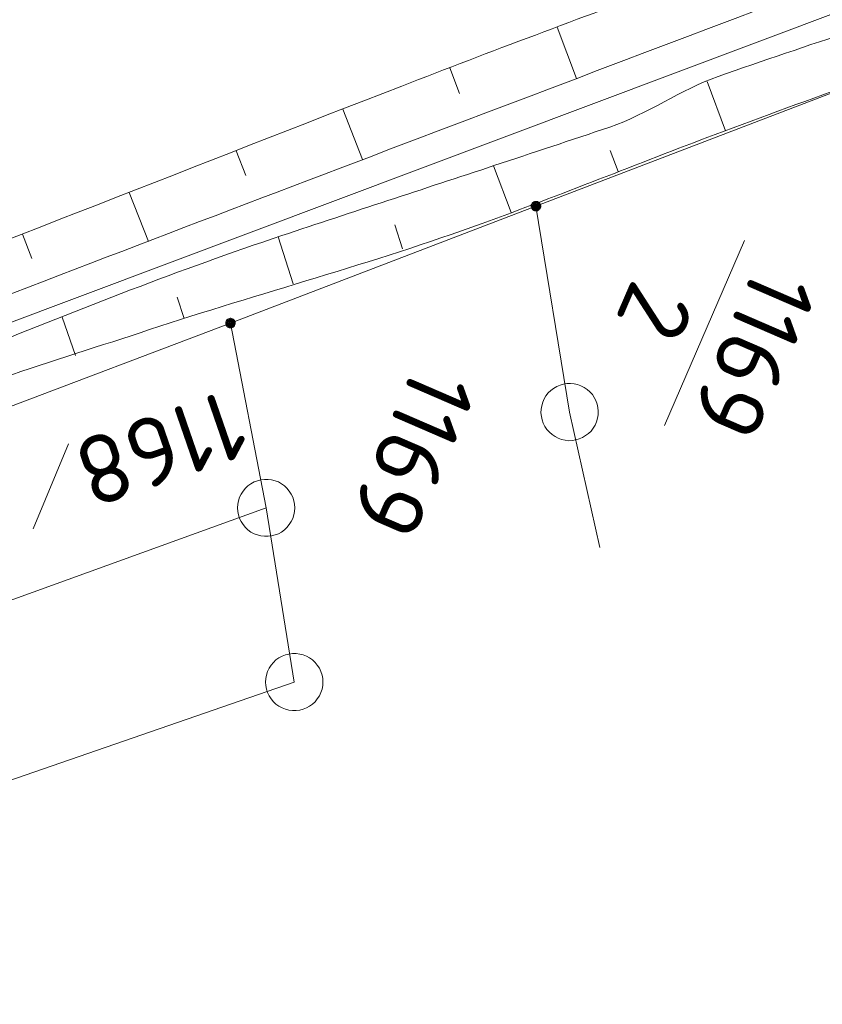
# Model space of a CAD drawing. Header units: metres. Extents: x 3425540 to 3446143, y 5432760 to 5444637.
# Tile 466 of 656: x 3436878 to 3436899, y 5443388 to 5443414. Entities that reach past the tile are written whole.
import ezdxf
from ezdxf.enums import TextEntityAlignment as Align

# ---------------------------------------------------------------- set-up
doc = ezdxf.new("R2010")
doc.units = ezdxf.units.M
doc.layers.add('B_Böschung', color=9, linetype='Continuous', lineweight=18)
doc.layers.add('B_Flurgrenzen', color=9, linetype='Continuous', lineweight=18)
doc.styles.get("Standard").update_dxf_attribs({"font": 'isocpeur.ttf'})

msp = doc.modelspace()

# ---------------------------------------------------------------- linework, layer by layer
at = {"layer": 'B_Böschung'}
for p, q in [((3436892.321, 5443413.742), (3436892.829, 5443412.4)), ((3436889.516, 5443412.68), (3436889.77, 5443412.008)), ((3436896.724, 5443411.035), (3436896.248, 5443412.319)), ((3436886.716, 5443411.602), (3436887.232, 5443410.277)), ((3436883.921, 5443410.512), (3436884.175, 5443409.86)), ((3436893.921, 5443409.968), (3436893.712, 5443410.516)), ((3436891.118, 5443408.897), (3436890.66, 5443410.117)), ((3436881.126, 5443409.422), (3436881.628, 5443408.134)), ((3436888.275, 5443407.943), (3436888.075, 5443408.572)), ((3436878.332, 5443408.33), (3436878.58, 5443407.695)), ((3436885.417, 5443407.031), (3436885.026, 5443408.257)), ((3436882.559, 5443406.119), (3436882.379, 5443406.68)), ((3436879.717, 5443405.158), (3436879.369, 5443406.16))]:
    msp.add_line(p, q, dxfattribs=at)
for points, knots in [([(3436811.409, 5443426.081), (3436812.093, 5443425.373), (3436812.776, 5443424.665), (3436813.46, 5443423.956), (3436815.188, 5443422.165), (3436816.875, 5443420.334), (3436818.592, 5443418.533), (3436819.363, 5443417.724), (3436820.352, 5443417.143), (3436821.092, 5443416.295), (3436821.86, 5443415.415), (3436822.482, 5443414.435), (3436823.111, 5443413.455), (3436824.113, 5443411.894), (3436825.134, 5443410.356), (3436826.013, 5443408.722), (3436827.188, 5443406.538), (3436828.23, 5443404.296), (3436829.284, 5443402.057), (3436829.978, 5443400.583), (3436830.556, 5443399.061), (3436831.24, 5443397.576), (3436831.629, 5443396.731), (3436832.143, 5443395.987), (3436832.754, 5443395.242), (3436833.269, 5443394.614), (3436833.873, 5443394.154), (3436834.646, 5443393.853), (3436835.589, 5443393.486), (3436836.544, 5443393.336), (3436837.485, 5443393.475), (3436838.974, 5443393.696), (3436840.456, 5443394.038), (3436841.95, 5443394.241), (3436843.376, 5443394.436), (3436844.809, 5443394.625), (3436846.239, 5443394.809), (3436847.077, 5443394.917), (3436847.925, 5443394.927), (3436848.763, 5443395.062), (3436850.191, 5443395.293), (3436851.458, 5443396.081), (3436852.737, 5443396.765), (3436855.167, 5443398.066), (3436857.239, 5443399.97), (3436859.778, 5443400.997), (3436863.952, 5443402.686), (3436868.138, 5443404.343), (3436872.331, 5443405.982), (3436877.639, 5443408.058), (3436882.943, 5443410.14), (3436888.256, 5443412.203), (3436890.582, 5443413.107), (3436892.922, 5443413.974), (3436895.258, 5443414.853), (3436896.988, 5443415.504), (3436898.824, 5443415.885), (3436900.494, 5443416.683), (3436902.584, 5443417.683), (3436904.618, 5443418.781), (3436906.676, 5443419.839), (3436908.424, 5443420.738), (3436910.157, 5443421.66), (3436911.912, 5443422.552), (3436913.455, 5443423.337), (3436915.149, 5443423.782), (3436916.832, 5443424.193), (3436918.73, 5443424.657), (3436920.667, 5443424.903), (3436922.573, 5443425.329), (3436924.809, 5443425.829), (3436927.012, 5443426.372), (3436929.176, 5443427.212), (3436930.896, 5443427.88), (3436932.304, 5443429.037), (3436933.718, 5443430.241), (3436935.406, 5443431.678), (3436937.158, 5443433.04), (3436938.26, 5443434.911), (3436938.954, 5443436.089), (3436939.648, 5443437.267), (3436940.342, 5443438.445)], [0, 0, 0, 0, 0.018751, 0.018751, 0.018751, 0.066154, 0.066154, 0.066154, 0.087458, 0.087458, 0.087458, 0.109581, 0.109581, 0.109581, 0.144829, 0.144829, 0.144829, 0.191967, 0.191967, 0.191967, 0.223009, 0.223009, 0.223009, 0.240672, 0.240672, 0.240672, 0.255574, 0.255574, 0.255574, 0.273758, 0.273758, 0.273758, 0.30252, 0.30252, 0.30252, 0.329988, 0.329988, 0.329988, 0.346093, 0.346093, 0.346093, 0.373543, 0.373543, 0.373543, 0.4257, 0.4257, 0.4257, 0.511453, 0.511453, 0.511453, 0.620001, 0.620001, 0.620001, 0.667534, 0.667534, 0.667534, 0.702749, 0.702749, 0.702749, 0.746818, 0.746818, 0.746818, 0.784258, 0.784258, 0.784258, 0.817187, 0.817187, 0.817187, 0.854343, 0.854343, 0.854343, 0.897937, 0.897937, 0.897937, 0.932598, 0.932598, 0.932598, 0.973958, 0.973958, 0.973958, 1, 1, 1, 1]), ([(3436810.916, 5443424.825), (3436812.577, 5443423.08), (3436814.239, 5443421.334), (3436815.9, 5443419.588), (3436817.755, 5443417.639), (3436819.346, 5443415.466), (3436821.009, 5443413.34), (3436823.14, 5443410.616), (3436825.541, 5443408.005), (3436826.876, 5443404.821), (3436827.464, 5443403.418), (3436828.007, 5443402.001), (3436828.579, 5443400.593), (3436828.956, 5443399.667), (3436829.333, 5443398.741), (3436829.715, 5443397.816), (3436830.121, 5443396.832), (3436830.699, 5443395.944), (3436831.292, 5443395.04), (3436831.789, 5443394.282), (3436832.368, 5443393.669), (3436833.121, 5443393.083), (3436833.955, 5443392.435), (3436834.857, 5443391.992), (3436835.834, 5443391.884), (3436837.146, 5443391.74), (3436838.513, 5443391.873), (3436839.808, 5443392.137), (3436841.504, 5443392.484), (3436843.152, 5443393.16), (3436844.854, 5443393.462), (3436846.112, 5443393.686), (3436847.433, 5443393.481), (3436848.702, 5443393.714), (3436849.99, 5443393.951), (3436851.256, 5443394.318), (3436852.407, 5443394.979), (3436853.919, 5443395.848), (3436855.223, 5443396.943), (3436856.696, 5443397.819), (3436857.731, 5443398.435), (3436858.734, 5443399.128), (3436859.85, 5443399.586), (3436868.457, 5443403.123), (3436877.129, 5443406.435), (3436885.815, 5443409.74), (3436890.25, 5443411.428), (3436894.691, 5443413.1), (3436899.126, 5443414.788), (3436902.25, 5443415.978), (3436905.412, 5443417.07), (3436908.445, 5443418.493), (3436909.529, 5443419.002), (3436910.551, 5443419.624), (3436911.599, 5443420.197), (3436912.846, 5443420.879), (3436914.061, 5443421.603), (3436915.321, 5443422.28), (3436916.176, 5443422.74), (3436917.143, 5443422.935), (3436918.096, 5443423.1), (3436919.491, 5443423.342), (3436920.927, 5443423.187), (3436922.323, 5443423.416), (3436924.056, 5443423.701), (3436925.766, 5443424.063), (3436927.418, 5443424.74), (3436928.87, 5443425.336), (3436930.185, 5443426.084), (3436931.519, 5443426.886), (3436932.643, 5443427.563), (3436933.724, 5443428.248), (3436934.736, 5443429.094), (3436936.022, 5443430.17), (3436937.193, 5443431.36), (3436938.079, 5443432.755), (3436939.215, 5443434.543), (3436940.35, 5443436.331), (3436941.486, 5443438.119)], [0, 0, 0, 0, 0.045184, 0.045184, 0.045184, 0.095626, 0.095626, 0.095626, 0.160273, 0.160273, 0.160273, 0.188761, 0.188761, 0.188761, 0.207513, 0.207513, 0.207513, 0.227466, 0.227466, 0.227466, 0.244207, 0.244207, 0.244207, 0.262745, 0.262745, 0.262745, 0.287633, 0.287633, 0.287633, 0.320239, 0.320239, 0.320239, 0.344339, 0.344339, 0.344339, 0.368808, 0.368808, 0.368808, 0.400957, 0.400957, 0.400957, 0.423552, 0.423552, 0.423552, 0.597797, 0.597797, 0.597797, 0.68677, 0.68677, 0.68677, 0.749447, 0.749447, 0.749447, 0.771852, 0.771852, 0.771852, 0.798509, 0.798509, 0.798509, 0.816594, 0.816594, 0.816594, 0.843086, 0.843086, 0.843086, 0.875986, 0.875986, 0.875986, 0.904914, 0.904914, 0.904914, 0.9293, 0.9293, 0.9293, 0.960285, 0.960285, 0.960285, 1, 1, 1, 1]), ([(3436810.018, 5443423.047), (3436812.121, 5443420.628), (3436814.224, 5443418.209), (3436816.327, 5443415.79), (3436817.644, 5443414.276), (3436818.902, 5443412.709), (3436820.049, 5443411.057), (3436821.648, 5443408.756), (3436823.137, 5443406.391), (3436824.588, 5443403.998), (3436825.835, 5443401.94), (3436827.078, 5443399.881), (3436828.31, 5443397.814), (3436829.247, 5443396.243), (3436830.158, 5443394.658), (3436831.086, 5443393.081), (3436831.533, 5443392.322), (3436831.994, 5443391.587), (3436832.536, 5443390.872), (3436832.87, 5443390.432), (3436833.362, 5443390.182), (3436833.861, 5443389.926), (3436834.435, 5443389.632), (3436835.012, 5443389.423), (3436835.627, 5443389.295), (3436836.372, 5443389.14), (3436837.167, 5443389.051), (3436837.898, 5443389.232), (3436839.451, 5443389.618), (3436840.937, 5443390.312), (3436842.503, 5443390.683), (3436843.659, 5443390.957), (3436844.816, 5443391.229), (3436845.973, 5443391.503), (3436846.941, 5443391.733), (3436847.924, 5443391.896), (3436848.875, 5443392.198), (3436850.298, 5443392.65), (3436851.606, 5443393.381), (3436852.975, 5443393.964), (3436854.607, 5443394.659), (3436856.24, 5443395.352), (3436857.871, 5443396.049), (3436860.989, 5443397.381), (3436864.096, 5443398.738), (3436867.207, 5443400.087), (3436869.495, 5443401.08), (3436871.708, 5443402.236), (3436874.02, 5443403.18), (3436876.516, 5443404.2), (3436879.095, 5443404.987), (3436881.653, 5443405.83), (3436884.546, 5443406.784), (3436887.495, 5443407.567), (3436890.358, 5443408.607), (3436892.404, 5443409.351), (3436894.423, 5443410.168), (3436896.459, 5443410.937), (3436898.954, 5443411.88), (3436901.48, 5443412.739), (3436903.966, 5443413.714), (3436905.85, 5443414.453), (3436907.604, 5443415.475), (3436909.391, 5443416.427), (3436910.415, 5443416.973), (3436911.424, 5443417.539), (3436912.419, 5443418.131), (3436913.143, 5443418.562), (3436913.78, 5443419.117), (3436914.494, 5443419.575), (3436915.37, 5443420.138), (3436916.256, 5443420.706), (3436917.269, 5443420.963), (3436918.457, 5443421.265), (3436919.659, 5443421.39), (3436920.865, 5443421.531), (3436922.356, 5443421.705), (3436923.86, 5443421.738), (3436925.344, 5443421.973), (3436926.064, 5443422.087), (3436926.764, 5443422.291), (3436927.471, 5443422.474), (3436929.033, 5443422.879), (3436930.575, 5443423.281), (3436932.076, 5443423.926), (3436933.382, 5443424.488), (3436934.445, 5443425.421), (3436935.482, 5443426.387), (3436936.263, 5443427.115), (3436936.983, 5443427.862), (3436937.69, 5443428.658), (3436938.543, 5443429.619), (3436939.554, 5443430.504), (3436940.024, 5443431.689), (3436940.508, 5443432.909), (3436940.991, 5443434.129), (3436941.475, 5443435.349)], [0, 0, 0, 0, 0.05966, 0.05966, 0.05966, 0.097017, 0.097017, 0.097017, 0.149086, 0.149086, 0.149086, 0.193866, 0.193866, 0.193866, 0.227909, 0.227909, 0.227909, 0.244303, 0.244303, 0.244303, 0.254404, 0.254404, 0.254404, 0.266039, 0.266039, 0.266039, 0.280134, 0.280134, 0.280134, 0.31009, 0.31009, 0.31009, 0.332211, 0.332211, 0.332211, 0.350725, 0.350725, 0.350725, 0.378422, 0.378422, 0.378422, 0.411438, 0.411438, 0.411438, 0.474547, 0.474547, 0.474547, 0.520968, 0.520968, 0.520968, 0.571098, 0.571098, 0.571098, 0.627788, 0.627788, 0.627788, 0.668307, 0.668307, 0.668307, 0.717966, 0.717966, 0.717966, 0.755599, 0.755599, 0.755599, 0.777156, 0.777156, 0.777156, 0.79284, 0.79284, 0.79284, 0.81209, 0.81209, 0.81209, 0.834678, 0.834678, 0.834678, 0.862601, 0.862601, 0.862601, 0.876159, 0.876159, 0.876159, 0.906116, 0.906116, 0.906116, 0.932187, 0.932187, 0.932187, 0.951839, 0.951839, 0.951839, 0.975573, 0.975573, 0.975573, 1, 1, 1, 1]), ([(3436810.472, 5443424.084), (3436812.238, 5443422.017), (3436814.003, 5443419.949), (3436815.769, 5443417.881), (3436817.706, 5443415.613), (3436819.444, 5443413.184), (3436821.257, 5443410.814), (3436822.574, 5443409.093), (3436823.901, 5443407.386), (3436825.105, 5443405.576), (3436825.801, 5443404.53), (3436826.354, 5443403.406), (3436826.935, 5443402.294), (3436827.48, 5443401.251), (3436828, 5443400.197), (3436828.512, 5443399.139), (3436828.976, 5443398.18), (3436829.239, 5443397.138), (3436829.71, 5443396.173), (3436830.19, 5443395.191), (3436830.861, 5443394.337), (3436831.603, 5443393.523), (3436832.173, 5443392.898), (3436832.783, 5443392.362), (3436833.432, 5443391.819), (3436834.163, 5443391.207), (3436834.842, 5443390.658), (3436835.766, 5443390.241), (3436836.289, 5443390.005), (3436836.816, 5443389.972), (3436837.343, 5443389.989), (3436837.932, 5443390.008), (3436838.524, 5443390.051), (3436839.11, 5443390.241), (3436840.002, 5443390.531), (3436840.776, 5443390.952), (3436841.633, 5443391.251), (3436842.401, 5443391.519), (3436843.174, 5443391.767), (3436843.967, 5443391.945), (3436844.542, 5443392.074), (3436845.156, 5443391.888), (3436845.733, 5443392.008), (3436846.698, 5443392.209), (3436847.643, 5443392.478), (3436848.572, 5443392.828), (3436849.854, 5443393.312), (3436851.117, 5443393.792), (3436852.334, 5443394.406), (3436853.429, 5443394.959), (3436854.46, 5443395.622), (3436855.552, 5443396.174), (3436856.945, 5443396.879), (3436858.335, 5443397.594), (3436859.778, 5443398.193), (3436862.16, 5443399.183), (3436864.585, 5443400.056), (3436866.97, 5443401.033), (3436870.406, 5443402.441), (3436873.808, 5443403.931), (3436877.252, 5443405.324), (3436879.85, 5443406.375), (3436882.46, 5443407.402), (3436885.118, 5443408.29), (3436886.966, 5443408.907), (3436888.819, 5443409.508), (3436890.669, 5443410.12), (3436891.679, 5443410.454), (3436892.689, 5443410.79), (3436893.697, 5443411.13), (3436894.686, 5443411.464), (3436895.551, 5443412.109), (3436896.536, 5443412.455), (3436897.709, 5443412.867), (3436898.889, 5443413.262), (3436900.069, 5443413.654), (3436900.971, 5443413.954), (3436901.881, 5443414.23), (3436902.781, 5443414.537), (3436904.079, 5443414.98), (3436905.31, 5443415.586), (3436906.551, 5443416.175), (3436907.99, 5443416.859), (3436909.403, 5443417.583), (3436910.778, 5443418.384), (3436911.762, 5443418.957), (3436912.648, 5443419.675), (3436913.616, 5443420.277), (3436914.145, 5443420.606), (3436914.679, 5443420.908), (3436915.257, 5443421.161), (3436916.273, 5443421.606), (3436917.33, 5443421.877), (3436918.411, 5443422.044), (3436919.625, 5443422.232), (3436920.857, 5443422.236), (3436922.069, 5443422.423), (3436923.479, 5443422.641), (3436924.875, 5443422.92), (3436926.271, 5443423.239), (3436927.767, 5443423.582), (3436929.211, 5443424.037), (3436930.624, 5443424.69), (3436932.051, 5443425.35), (3436933.281, 5443426.256), (3436934.472, 5443427.278), (3436935.595, 5443428.242), (3436936.717, 5443429.183), (3436937.563, 5443430.37), (3436938.762, 5443432.053), (3436939.96, 5443433.736), (3436941.159, 5443435.419)], [0, 0, 0, 0, 0.051118, 0.051118, 0.051118, 0.107191, 0.107191, 0.107191, 0.147922, 0.147922, 0.147922, 0.17147, 0.17147, 0.17147, 0.193575, 0.193575, 0.193575, 0.213621, 0.213621, 0.213621, 0.23403, 0.23403, 0.23403, 0.249695, 0.249695, 0.249695, 0.267351, 0.267351, 0.267351, 0.277359, 0.277359, 0.277359, 0.288545, 0.288545, 0.288545, 0.305575, 0.305575, 0.305575, 0.320835, 0.320835, 0.320835, 0.331909, 0.331909, 0.331909, 0.350428, 0.350428, 0.350428, 0.375993, 0.375993, 0.375993, 0.399003, 0.399003, 0.399003, 0.428354, 0.428354, 0.428354, 0.476811, 0.476811, 0.476811, 0.546632, 0.546632, 0.546632, 0.599315, 0.599315, 0.599315, 0.635943, 0.635943, 0.635943, 0.655947, 0.655947, 0.655947, 0.67558, 0.67558, 0.67558, 0.698961, 0.698961, 0.698961, 0.716835, 0.716835, 0.716835, 0.742594, 0.742594, 0.742594, 0.772483, 0.772483, 0.772483, 0.793862, 0.793862, 0.793862, 0.805543, 0.805543, 0.805543, 0.826068, 0.826068, 0.826068, 0.849115, 0.849115, 0.849115, 0.87594, 0.87594, 0.87594, 0.904694, 0.904694, 0.904694, 0.933756, 0.933756, 0.933756, 0.961154, 0.961154, 0.961154, 1, 1, 1, 1])]:
    msp.add_open_spline(points, degree=3, knots=knots, dxfattribs=at)
at = {"layer": 'B_Flurgrenzen'}
for p, q in [((3436837.068, 5443390.643), (3436938.212, 5443428.614)), ((3436891.767, 5443409.061), (3436899.49, 5443412.013)), ((3436883.775, 5443406.002), (3436891.767, 5443409.061)), ((3436891.767, 5443409.061), (3436892.648, 5443403.676)), ((3436897.225, 5443408.158), (3436895.131, 5443403.32)), ((3436876.381, 5443403.197), (3436883.775, 5443406.002)), ((3436884.71, 5443401.169), (3436883.775, 5443406.002)), ((3436892.648, 5443403.676), (3436893.435, 5443400.136)), ((3436879.536, 5443402.84), (3436878.612, 5443400.616)), ((3436877.267, 5443398.475), (3436884.71, 5443401.169)), ((3436885.444, 5443396.613), (3436884.71, 5443401.169)), ((3436854.561, 5443385.94), (3436885.444, 5443396.613))]:
    msp.add_line(p, q, dxfattribs=at)
for points in [[(3436891.892, 5443409.061), (3436891.891, 5443409.077), (3436891.888, 5443409.092), (3436891.883, 5443409.107), (3436891.876, 5443409.121), (3436891.868, 5443409.135), (3436891.859, 5443409.147), (3436891.847, 5443409.157), (3436891.834, 5443409.166), (3436891.82, 5443409.174), (3436891.805, 5443409.18), (3436891.791, 5443409.184), (3436891.775, 5443409.186), (3436891.759, 5443409.186), (3436891.743, 5443409.184), (3436891.729, 5443409.18), (3436891.714, 5443409.174), (3436891.7, 5443409.166), (3436891.687, 5443409.157), (3436891.675, 5443409.147), (3436891.666, 5443409.135), (3436891.658, 5443409.121), (3436891.651, 5443409.107), (3436891.646, 5443409.092), (3436891.643, 5443409.077), (3436891.642, 5443409.061), (3436891.643, 5443409.045), (3436891.646, 5443409.03), (3436891.651, 5443409.015), (3436891.658, 5443409.001), (3436891.666, 5443408.987), (3436891.675, 5443408.975), (3436891.687, 5443408.965), (3436891.7, 5443408.956), (3436891.714, 5443408.948), (3436891.729, 5443408.942), (3436891.743, 5443408.938), (3436891.759, 5443408.936), (3436891.775, 5443408.936), (3436891.791, 5443408.938), (3436891.805, 5443408.942), (3436891.82, 5443408.948), (3436891.834, 5443408.956), (3436891.847, 5443408.965), (3436891.859, 5443408.975), (3436891.868, 5443408.987), (3436891.876, 5443409.001), (3436891.883, 5443409.015), (3436891.888, 5443409.03), (3436891.891, 5443409.045), (3436891.892, 5443409.061)], [(3436891.867, 5443409.061), (3436891.866, 5443409.075), (3436891.863, 5443409.089), (3436891.859, 5443409.101), (3436891.853, 5443409.114), (3436891.844, 5443409.126), (3436891.834, 5443409.136), (3436891.823, 5443409.145), (3436891.811, 5443409.152), (3436891.798, 5443409.156), (3436891.785, 5443409.159), (3436891.771, 5443409.161), (3436891.756, 5443409.16), (3436891.742, 5443409.158), (3436891.73, 5443409.155), (3436891.717, 5443409.148), (3436891.705, 5443409.14), (3436891.695, 5443409.131), (3436891.685, 5443409.12), (3436891.678, 5443409.108), (3436891.673, 5443409.095), (3436891.669, 5443409.082), (3436891.667, 5443409.068), (3436891.667, 5443409.054), (3436891.669, 5443409.04), (3436891.673, 5443409.027), (3436891.678, 5443409.014), (3436891.685, 5443409.002), (3436891.695, 5443408.991), (3436891.705, 5443408.982), (3436891.717, 5443408.974), (3436891.73, 5443408.967), (3436891.742, 5443408.964), (3436891.756, 5443408.962), (3436891.771, 5443408.961), (3436891.785, 5443408.963), (3436891.798, 5443408.966), (3436891.811, 5443408.97), (3436891.823, 5443408.977), (3436891.834, 5443408.986), (3436891.844, 5443408.996), (3436891.853, 5443409.008), (3436891.859, 5443409.021), (3436891.863, 5443409.033), (3436891.866, 5443409.047), (3436891.867, 5443409.061)], [(3436891.843, 5443409.061), (3436891.842, 5443409.073), (3436891.839, 5443409.085), (3436891.834, 5443409.096), (3436891.828, 5443409.106), (3436891.819, 5443409.116), (3436891.81, 5443409.123), (3436891.799, 5443409.13), (3436891.788, 5443409.134), (3436891.776, 5443409.136), (3436891.764, 5443409.137), (3436891.752, 5443409.135), (3436891.74, 5443409.132), (3436891.73, 5443409.127), (3436891.719, 5443409.12), (3436891.71, 5443409.111), (3436891.703, 5443409.101), (3436891.697, 5443409.091), (3436891.693, 5443409.079), (3436891.691, 5443409.067), (3436891.691, 5443409.055), (3436891.693, 5443409.043), (3436891.697, 5443409.031), (3436891.703, 5443409.021), (3436891.71, 5443409.011), (3436891.719, 5443409.002), (3436891.729, 5443408.995), (3436891.74, 5443408.99), (3436891.752, 5443408.987), (3436891.764, 5443408.985), (3436891.776, 5443408.986), (3436891.788, 5443408.988), (3436891.799, 5443408.992), (3436891.81, 5443408.999), (3436891.819, 5443409.006), (3436891.828, 5443409.016), (3436891.834, 5443409.026), (3436891.839, 5443409.037), (3436891.842, 5443409.049), (3436891.843, 5443409.061)], [(3436891.818, 5443409.061), (3436891.817, 5443409.071), (3436891.814, 5443409.081), (3436891.809, 5443409.09), (3436891.803, 5443409.097), (3436891.796, 5443409.103), (3436891.787, 5443409.108), (3436891.777, 5443409.111), (3436891.767, 5443409.112), (3436891.757, 5443409.111), (3436891.747, 5443409.108), (3436891.738, 5443409.103), (3436891.731, 5443409.097), (3436891.725, 5443409.09), (3436891.72, 5443409.081), (3436891.717, 5443409.071), (3436891.716, 5443409.061), (3436891.717, 5443409.051), (3436891.72, 5443409.041), (3436891.725, 5443409.032), (3436891.731, 5443409.025), (3436891.738, 5443409.019), (3436891.747, 5443409.014), (3436891.757, 5443409.011), (3436891.767, 5443409.01), (3436891.777, 5443409.011), (3436891.787, 5443409.014), (3436891.796, 5443409.019), (3436891.803, 5443409.025), (3436891.809, 5443409.032), (3436891.814, 5443409.041), (3436891.817, 5443409.051), (3436891.818, 5443409.061)], [(3436891.794, 5443409.061), (3436891.793, 5443409.068), (3436891.79, 5443409.075), (3436891.785, 5443409.081), (3436891.779, 5443409.085), (3436891.772, 5443409.087), (3436891.765, 5443409.088), (3436891.758, 5443409.086), (3436891.751, 5443409.083), (3436891.746, 5443409.078), (3436891.742, 5443409.072), (3436891.74, 5443409.065), (3436891.74, 5443409.057), (3436891.742, 5443409.05), (3436891.746, 5443409.044), (3436891.751, 5443409.039), (3436891.758, 5443409.036), (3436891.765, 5443409.034), (3436891.772, 5443409.035), (3436891.779, 5443409.037), (3436891.785, 5443409.041), (3436891.79, 5443409.047), (3436891.793, 5443409.054), (3436891.794, 5443409.061)], [(3436883.9, 5443406.002), (3436883.899, 5443406.018), (3436883.896, 5443406.033), (3436883.891, 5443406.048), (3436883.884, 5443406.062), (3436883.876, 5443406.076), (3436883.867, 5443406.088), (3436883.855, 5443406.098), (3436883.842, 5443406.107), (3436883.828, 5443406.115), (3436883.813, 5443406.121), (3436883.799, 5443406.125), (3436883.783, 5443406.127), (3436883.767, 5443406.127), (3436883.751, 5443406.125), (3436883.737, 5443406.121), (3436883.722, 5443406.115), (3436883.708, 5443406.107), (3436883.695, 5443406.098), (3436883.683, 5443406.088), (3436883.674, 5443406.076), (3436883.666, 5443406.062), (3436883.659, 5443406.048), (3436883.654, 5443406.033), (3436883.651, 5443406.018), (3436883.65, 5443406.002), (3436883.651, 5443405.986), (3436883.654, 5443405.971), (3436883.659, 5443405.956), (3436883.666, 5443405.942), (3436883.674, 5443405.928), (3436883.683, 5443405.916), (3436883.695, 5443405.906), (3436883.708, 5443405.897), (3436883.722, 5443405.889), (3436883.737, 5443405.883), (3436883.751, 5443405.879), (3436883.767, 5443405.877), (3436883.783, 5443405.877), (3436883.799, 5443405.879), (3436883.813, 5443405.883), (3436883.828, 5443405.889), (3436883.842, 5443405.897), (3436883.855, 5443405.906), (3436883.867, 5443405.916), (3436883.876, 5443405.928), (3436883.884, 5443405.942), (3436883.891, 5443405.956), (3436883.896, 5443405.971), (3436883.899, 5443405.986), (3436883.9, 5443406.002)], [(3436883.875, 5443406.002), (3436883.874, 5443406.016), (3436883.871, 5443406.03), (3436883.867, 5443406.042), (3436883.861, 5443406.055), (3436883.852, 5443406.067), (3436883.842, 5443406.077), (3436883.831, 5443406.086), (3436883.819, 5443406.093), (3436883.806, 5443406.097), (3436883.793, 5443406.1), (3436883.779, 5443406.102), (3436883.764, 5443406.101), (3436883.75, 5443406.099), (3436883.738, 5443406.096), (3436883.725, 5443406.089), (3436883.713, 5443406.081), (3436883.703, 5443406.072), (3436883.693, 5443406.061), (3436883.686, 5443406.049), (3436883.681, 5443406.036), (3436883.677, 5443406.023), (3436883.675, 5443406.009), (3436883.675, 5443405.995), (3436883.677, 5443405.981), (3436883.681, 5443405.968), (3436883.686, 5443405.955), (3436883.693, 5443405.943), (3436883.703, 5443405.932), (3436883.713, 5443405.923), (3436883.725, 5443405.915), (3436883.738, 5443405.908), (3436883.75, 5443405.905), (3436883.764, 5443405.903), (3436883.779, 5443405.902), (3436883.793, 5443405.904), (3436883.806, 5443405.907), (3436883.819, 5443405.911), (3436883.831, 5443405.918), (3436883.842, 5443405.927), (3436883.852, 5443405.937), (3436883.861, 5443405.949), (3436883.867, 5443405.962), (3436883.871, 5443405.974), (3436883.874, 5443405.988), (3436883.875, 5443406.002)], [(3436883.851, 5443406.002), (3436883.85, 5443406.014), (3436883.847, 5443406.026), (3436883.842, 5443406.037), (3436883.836, 5443406.047), (3436883.827, 5443406.057), (3436883.818, 5443406.064), (3436883.807, 5443406.071), (3436883.796, 5443406.075), (3436883.784, 5443406.077), (3436883.772, 5443406.078), (3436883.76, 5443406.076), (3436883.748, 5443406.073), (3436883.738, 5443406.068), (3436883.727, 5443406.061), (3436883.718, 5443406.052), (3436883.711, 5443406.042), (3436883.705, 5443406.032), (3436883.701, 5443406.02), (3436883.699, 5443406.008), (3436883.699, 5443405.996), (3436883.701, 5443405.984), (3436883.705, 5443405.972), (3436883.711, 5443405.962), (3436883.718, 5443405.952), (3436883.727, 5443405.943), (3436883.737, 5443405.936), (3436883.748, 5443405.931), (3436883.76, 5443405.928), (3436883.772, 5443405.926), (3436883.784, 5443405.927), (3436883.796, 5443405.929), (3436883.807, 5443405.933), (3436883.818, 5443405.94), (3436883.827, 5443405.947), (3436883.836, 5443405.957), (3436883.842, 5443405.967), (3436883.847, 5443405.978), (3436883.85, 5443405.99), (3436883.851, 5443406.002)], [(3436883.826, 5443406.002), (3436883.825, 5443406.012), (3436883.822, 5443406.022), (3436883.817, 5443406.031), (3436883.811, 5443406.038), (3436883.804, 5443406.044), (3436883.795, 5443406.049), (3436883.785, 5443406.052), (3436883.775, 5443406.053), (3436883.765, 5443406.052), (3436883.755, 5443406.049), (3436883.746, 5443406.044), (3436883.739, 5443406.038), (3436883.733, 5443406.031), (3436883.728, 5443406.022), (3436883.725, 5443406.012), (3436883.724, 5443406.002), (3436883.725, 5443405.992), (3436883.728, 5443405.982), (3436883.733, 5443405.973), (3436883.739, 5443405.966), (3436883.746, 5443405.96), (3436883.755, 5443405.955), (3436883.765, 5443405.952), (3436883.775, 5443405.951), (3436883.785, 5443405.952), (3436883.795, 5443405.955), (3436883.804, 5443405.96), (3436883.811, 5443405.966), (3436883.817, 5443405.973), (3436883.822, 5443405.982), (3436883.825, 5443405.992), (3436883.826, 5443406.002)], [(3436883.802, 5443406.002), (3436883.801, 5443406.009), (3436883.798, 5443406.016), (3436883.793, 5443406.022), (3436883.787, 5443406.026), (3436883.78, 5443406.028), (3436883.773, 5443406.029), (3436883.766, 5443406.027), (3436883.759, 5443406.024), (3436883.754, 5443406.019), (3436883.75, 5443406.013), (3436883.748, 5443406.006), (3436883.748, 5443405.998), (3436883.75, 5443405.991), (3436883.754, 5443405.985), (3436883.759, 5443405.98), (3436883.766, 5443405.977), (3436883.773, 5443405.975), (3436883.78, 5443405.976), (3436883.787, 5443405.978), (3436883.793, 5443405.982), (3436883.798, 5443405.988), (3436883.801, 5443405.995), (3436883.802, 5443406.002)], [(3436891.959, 5443403.38), (3436892.002, 5443403.295), (3436892.054, 5443403.221), (3436892.118, 5443403.146), (3436892.189, 5443403.086), (3436892.268, 5443403.037), (3436892.353, 5443402.99), (3436892.438, 5443402.956), (3436892.529, 5443402.937), (3436892.624, 5443402.926), (3436892.717, 5443402.934), (3436892.808, 5443402.948), (3436892.899, 5443402.974), (3436892.986, 5443403.012), (3436893.068, 5443403.06), (3436893.14, 5443403.117), (3436893.21, 5443403.179), (3436893.267, 5443403.255), (3436893.316, 5443403.334), (3436893.35, 5443403.42), (3436893.374, 5443403.514), (3436893.393, 5443403.605), (3436893.398, 5443403.697), (3436893.388, 5443403.796), (3436893.369, 5443403.884), (3436893.337, 5443403.973), (3436893.294, 5443404.058), (3436893.243, 5443404.132), (3436893.178, 5443404.207), (3436893.108, 5443404.267), (3436893.028, 5443404.316), (3436892.944, 5443404.363), (3436892.858, 5443404.397), (3436892.767, 5443404.416), (3436892.672, 5443404.426), (3436892.579, 5443404.418), (3436892.488, 5443404.405), (3436892.397, 5443404.378), (3436892.31, 5443404.341), (3436892.228, 5443404.293), (3436892.156, 5443404.236), (3436892.086, 5443404.174), (3436892.029, 5443404.098), (3436891.98, 5443404.019), (3436891.946, 5443403.933), (3436891.922, 5443403.839), (3436891.904, 5443403.748), (3436891.898, 5443403.655), (3436891.909, 5443403.557), (3436891.927, 5443403.469), (3436891.959, 5443403.38)], [(3436885.46, 5443401.169), (3436885.454, 5443401.263), (3436885.436, 5443401.352), (3436885.407, 5443401.447), (3436885.366, 5443401.529), (3436885.312, 5443401.606), (3436885.253, 5443401.683), (3436885.188, 5443401.748), (3436885.112, 5443401.801), (3436885.029, 5443401.848), (3436884.94, 5443401.878), (3436884.852, 5443401.901), (3436884.757, 5443401.913), (3436884.663, 5443401.913), (3436884.568, 5443401.901), (3436884.48, 5443401.878), (3436884.391, 5443401.848), (3436884.308, 5443401.801), (3436884.232, 5443401.748), (3436884.167, 5443401.683), (3436884.108, 5443401.606), (3436884.054, 5443401.529), (3436884.013, 5443401.447), (3436883.984, 5443401.352), (3436883.966, 5443401.263), (3436883.96, 5443401.169), (3436883.966, 5443401.075), (3436883.984, 5443400.986), (3436884.013, 5443400.891), (3436884.054, 5443400.809), (3436884.108, 5443400.732), (3436884.167, 5443400.655), (3436884.232, 5443400.59), (3436884.308, 5443400.537), (3436884.391, 5443400.49), (3436884.48, 5443400.46), (3436884.568, 5443400.437), (3436884.663, 5443400.425), (3436884.757, 5443400.425), (3436884.852, 5443400.437), (3436884.94, 5443400.46), (3436885.029, 5443400.49), (3436885.112, 5443400.537), (3436885.188, 5443400.59), (3436885.253, 5443400.655), (3436885.312, 5443400.732), (3436885.366, 5443400.809), (3436885.407, 5443400.891), (3436885.436, 5443400.986), (3436885.454, 5443401.075), (3436885.46, 5443401.169)], [(3436886.194, 5443396.613), (3436886.188, 5443396.707), (3436886.17, 5443396.796), (3436886.141, 5443396.891), (3436886.1, 5443396.973), (3436886.046, 5443397.05), (3436885.987, 5443397.127), (3436885.922, 5443397.192), (3436885.846, 5443397.245), (3436885.763, 5443397.292), (3436885.674, 5443397.322), (3436885.586, 5443397.345), (3436885.491, 5443397.357), (3436885.397, 5443397.357), (3436885.302, 5443397.345), (3436885.214, 5443397.322), (3436885.125, 5443397.292), (3436885.042, 5443397.245), (3436884.966, 5443397.192), (3436884.901, 5443397.127), (3436884.842, 5443397.05), (3436884.788, 5443396.973), (3436884.747, 5443396.891), (3436884.718, 5443396.796), (3436884.7, 5443396.707), (3436884.694, 5443396.613), (3436884.7, 5443396.519), (3436884.718, 5443396.43), (3436884.747, 5443396.335), (3436884.788, 5443396.253), (3436884.842, 5443396.176), (3436884.901, 5443396.099), (3436884.966, 5443396.034), (3436885.042, 5443395.981), (3436885.125, 5443395.934), (3436885.214, 5443395.904), (3436885.302, 5443395.881), (3436885.397, 5443395.869), (3436885.491, 5443395.869), (3436885.586, 5443395.881), (3436885.674, 5443395.904), (3436885.763, 5443395.934), (3436885.846, 5443395.981), (3436885.922, 5443396.034), (3436885.987, 5443396.099), (3436886.046, 5443396.176), (3436886.1, 5443396.253), (3436886.141, 5443396.335), (3436886.17, 5443396.43), (3436886.188, 5443396.519), (3436886.194, 5443396.613)]]:
    msp.add_lwpolyline(points, dxfattribs=at)

# ---------------------------------------------------------------- texts
msp.add_text('1169', height=1.8, rotation=246.6, dxfattribs=at).set_placement((3436896.637, 5443405.542), align=Align.CENTER)
msp.add_text('2', height=1.8, rotation=246.6, dxfattribs=at).set_placement((3436895.719, 5443405.938), align=Align.TOP_CENTER)
msp.add_text('1169', height=1.8, rotation=246.6, dxfattribs=at).set_placement((3436888.549, 5443402.598), align=Align.MIDDLE)
msp.add_text('1168', height=1.8, rotation=199.0632, dxfattribs=at).set_placement((3436879.83, 5443401.99), align=Align.MIDDLE_RIGHT)

doc.saveas('drawing.dxf')
